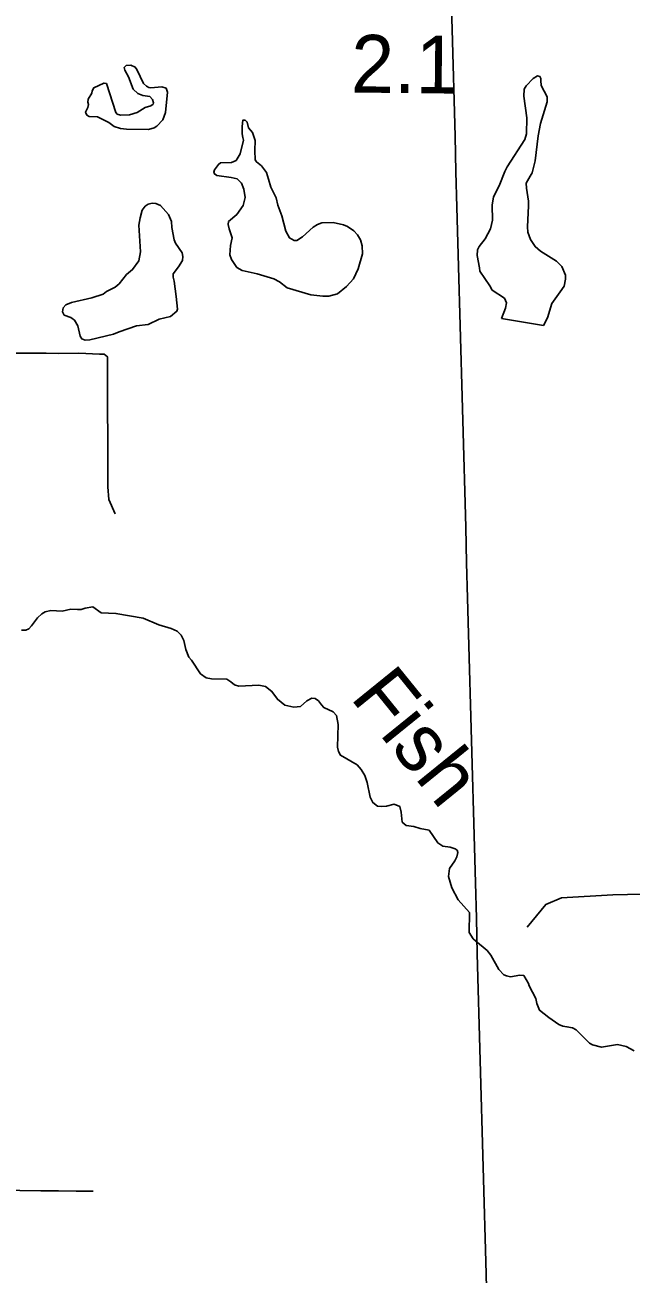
# Model space of a CAD drawing. Extents: x -19 to 366, y -4 to 359.
# Drawn here: x 156.004 to 156.844, y 184.513 to 186.242 of the extents above; entities that cross this region are included whole.
import ezdxf

# ---------------------------------------------------------------- set-up
doc = ezdxf.new("R2010")
doc.units = 0
for name, color, linetype in [('R_ROW', 7, 'Continuous'), ('R_ROW Annot', 7, 'Continuous'), ('R_Temp Easement', 7, 'Continuous'), ('Sheet Fence', 7, 'Continuous'), ('T_Vehicle Path Lt Minor', 7, 'Continuous')]:
    doc.layers.add(name, color=color, linetype=linetype)

msp = doc.modelspace()

# ---------------------------------------------------------------- linework, layer by layer
at = {"layer": 'R_ROW'}
for points in [[(155.987, 185.7876), (156.0335, 185.7875), (156.0502, 185.787), (156.0785, 185.7876), (156.1072, 185.7862), (156.1139, 185.786)], [(155.8638, 184.6264), (155.8648, 184.6271), (155.8658, 184.6277), (155.8669, 184.6282), (155.868, 184.6286), (155.8692, 184.6289), (155.8703, 184.6292), (155.8715, 184.6294), (155.8727, 184.6294), (155.8847, 184.6297), (155.9007, 184.6297), (155.9156, 184.63), (155.9403, 184.6292), (155.9678, 184.6287), (155.9971, 184.6282), (156.0262, 184.628), (156.0507, 184.6279), (156.075, 184.6276), (156.0985, 184.6277)]]:
    msp.add_lwpolyline(points, dxfattribs=at)
at = {"layer": 'R_ROW Annot'}
for points in [[(156.1139, 185.786), (156.1182, 185.7827), (156.1182, 185.7773), (156.1188, 185.6024), (156.12, 185.585), (156.1289, 185.5653)], [(156.6998, 184.9928), (156.7253, 185.0244), (156.7474, 185.0338), (156.8183, 185.0375), (156.9793, 185.0415), (157.0359, 185.0432), (157.1003, 185.0475)]]:
    msp.add_lwpolyline(points, dxfattribs=at)
at = {"layer": 'R_Temp Easement'}
for points in [[(156.1753, 186.0972), (156.183, 186.0997), (156.1866, 186.1016), (156.1951, 186.1105), (156.1987, 186.1206), (156.2016, 186.1487), (156.1995, 186.1544), (156.1938, 186.1563), (156.1783, 186.1549), (156.1756, 186.1553), (156.1722, 186.1571), (156.1684, 186.1609), (156.1589, 186.1802), (156.1568, 186.1833), (156.1507, 186.1861), (156.1444, 186.1859), (156.1414, 186.183), (156.1422, 186.1792), (156.1475, 186.1699), (156.154, 186.1529), (156.1603, 186.147), (156.1673, 186.1444), (156.1768, 186.1431), (156.1808, 186.1388), (156.1821, 186.134), (156.1816, 186.1323), (156.1784, 186.13), (156.1704, 186.1275), (156.1595, 186.1206), (156.1489, 186.1175), (156.1362, 186.1171), (156.1318, 186.1184), (156.1299, 186.1207), (156.1169, 186.1607), (156.1135, 186.1614), (156.0995, 186.1549), (156.0972, 186.1507), (156.0966, 186.1473), (156.0917, 186.1393), (156.0912, 186.1349), (156.0922, 186.1317), (156.0912, 186.1277), (156.088, 186.1212), (156.0896, 186.1171), (156.0928, 186.1152), (156.1043, 186.1145), (156.1203, 186.107), (156.1277, 186.1013), (156.1362, 186.0985), (156.1449, 186.0978)], [(156.6641, 185.8356), (156.6697, 185.8498), (156.6712, 185.8572), (156.6684, 185.8636), (156.6511, 185.875), (156.6478, 185.881), (156.6343, 185.901), (156.6336, 185.9058), (156.6306, 185.923), (156.631, 185.9304), (156.6333, 185.9352), (156.6413, 185.9458), (156.6489, 185.9598), (156.6517, 185.9717), (156.6512, 185.9924), (156.6531, 186.0042), (156.6609, 186.0192), (156.6686, 186.0391), (156.6721, 186.0453), (156.6963, 186.0834), (156.6989, 186.091), (156.6992, 186.1133), (156.6952, 186.1432), (156.6955, 186.1529), (156.6981, 186.1575), (156.7081, 186.1676), (156.7139, 186.1717), (156.7173, 186.1707), (156.7187, 186.1678), (156.7184, 186.1652), (156.7189, 186.1583), (156.7276, 186.1424), (156.7272, 186.1355), (156.718, 186.1053), (156.7149, 186.0882), (156.7107, 186.0539), (156.7064, 186.0373), (156.7036, 186.0328), (156.6985, 186.0227), (156.6987, 186.016), (156.7017, 185.998), (156.7017, 185.9914)], [(156.306, 186.086), (156.3051, 186.0913), (156.305, 186.1012), (156.3059, 186.1103), (156.3092, 186.11), (156.312, 186.1075), (156.3139, 186.0997), (156.3193, 186.0929), (156.3231, 186.0819), (156.3224, 186.0679), (156.323, 186.0551), (156.3247, 186.0523), (156.3317, 186.0468), (156.3388, 186.0379), (156.3413, 186.0286), (156.3445, 186.0173), (156.3518, 186.0027), (156.3543, 185.9926)], [(156.1753, 186.0972), (156.1449, 186.0978)], [(156.36, 185.9778), (156.3656, 185.9566), (156.3704, 185.9471), (156.3768, 185.9434), (156.3804, 185.9434), (156.3885, 185.9484), (156.4031, 185.9619), (156.4093, 185.9659), (156.4154, 185.9679), (156.4309, 185.9683), (156.4453, 185.9652), (156.4506, 185.9631), (156.4594, 185.9571), (156.4645, 185.9516), (156.4687, 185.9444), (156.471, 185.9362), (156.4718, 185.925), (156.4654, 185.9045), (156.459, 185.8906), (156.4496, 185.8797), (156.4371, 185.8698), (156.4248, 185.8667), (156.4165, 185.8663), (156.3998, 185.8683), (156.3672, 185.8778), (156.3566, 185.8861), (156.3486, 185.8904), (156.3256, 185.8975), (156.3048, 185.902), (156.2976, 185.906), (156.2901, 185.9171), (156.288, 185.9236), (156.2889, 185.9365), (156.291, 185.9471), (156.2868, 185.9596), (156.2856, 185.9659), (156.286, 185.9697), (156.2973, 185.9794), (156.3062, 185.992), (156.3092, 186.0032), (156.3074, 186.0148), (156.304, 186.0228), (156.2981, 186.0288), (156.2895, 186.0307), (156.2698, 186.0334), (156.2668, 186.0357), (156.2658, 186.0383), (156.2668, 186.0412), (156.2721, 186.0488), (156.2751, 186.0511), (156.2902, 186.0514), (156.2965, 186.0543), (156.3021, 186.0636), (156.3068, 186.0822), (156.306, 186.086)], [(156.1586, 185.8252), (156.1747, 185.8273), (156.1898, 185.8348), (156.2056, 185.8385), (156.2142, 185.8456), (156.2154, 185.8486), (156.2134, 185.8661), (156.2105, 185.8871), (156.2093, 185.8928), (156.2095, 185.8976), (156.2169, 185.9073), (156.2221, 185.9159), (156.2229, 185.9214), (156.2219, 185.9263), (156.2126, 185.9399), (156.2107, 185.9445), (156.2074, 185.9617), (156.2068, 185.9699), (156.203, 185.9797), (156.1919, 185.9918), (156.1853, 185.9949), (156.1802, 185.995), (156.1745, 185.9937), (156.1707, 185.9912), (156.1664, 185.9855), (156.1634, 185.9748), (156.1619, 185.9647), (156.1639, 185.9277), (156.1617, 185.9152), (156.1532, 185.9032), (156.1449, 185.8963), (156.1345, 185.8835), (156.1292, 185.8791), (156.1168, 185.8728), (156.1126, 185.8692), (156.0965, 185.8642), (156.0687, 185.8576), (156.0606, 185.8545), (156.0568, 185.8501), (156.0562, 185.8446), (156.0585, 185.8404), (156.0676, 185.8369), (156.0726, 185.8331), (156.0775, 185.8255), (156.0806, 185.8109), (156.0829, 185.8073), (156.0873, 185.8054), (156.0937, 185.806), (156.1266, 185.814), (156.1344, 185.8173)], [(156.36, 185.9778), (156.3543, 185.9926)], [(156.7017, 185.9914), (156.7, 185.9623), (156.7008, 185.9549), (156.7042, 185.9449), (156.7107, 185.9352), (156.718, 185.9289), (156.7401, 185.9151), (156.7479, 185.9077), (156.7527, 185.8955), (156.7528, 185.8901), (156.7507, 185.8804), (156.7452, 185.8727), (156.7338, 185.8563), (156.7278, 185.8364), (156.7222, 185.826)], [(156.1344, 185.8173), (156.1586, 185.8252)], [(156.7222, 185.826), (156.6641, 185.8356)], [(155.9993, 185.4042), (156.0053, 185.4042), (156.0093, 185.4061), (156.0133, 185.4099), (156.0212, 185.4214), (156.0274, 185.4269), (156.0322, 185.4294), (156.0399, 185.4315), (156.0556, 185.4305), (156.0678, 185.4334), (156.0769, 185.4326), (156.082, 185.4329), (156.0875, 185.4344), (156.0981, 185.4362), (156.1096, 185.4282), (156.1301, 185.4274), (156.1676, 185.4206), (156.1895, 185.4114), (156.2067, 185.4063), (156.2147, 185.4027), (156.2204, 185.3973), (156.224, 185.3897), (156.2267, 185.3772), (156.2311, 185.3669), (156.2345, 185.3628), (156.2473, 185.3437), (156.2549, 185.3382), (156.2623, 185.3369), (156.2835, 185.3362), (156.2894, 185.3328), (156.2943, 185.3285), (156.3004, 185.3264), (156.3279, 185.3279), (156.3374, 185.326), (156.3461, 185.3194), (156.3537, 185.3085), (156.3638, 185.3005), (156.3767, 185.2974), (156.3858, 185.2986), (156.3943, 185.3064), (156.4014, 185.3098), (156.4062, 185.3095), (156.4107, 185.3061), (156.4147, 185.3006)], [(156.4147, 185.3006), (156.418, 185.2972), (156.4309, 185.291), (156.4354, 185.2861), (156.4381, 185.2734), (156.4371, 185.2422), (156.4383, 185.2361), (156.4413, 185.231), (156.4641, 185.2179), (156.4698, 185.2112), (156.4746, 185.2029), (156.4782, 185.1932), (156.4823, 185.1727), (156.4857, 185.1654), (156.4922, 185.1605), (156.4978, 185.1599), (156.5047, 185.1605), (156.5156, 185.1634), (156.5232, 185.1602), (156.5252, 185.1521), (156.5267, 185.1384), (156.5319, 185.1335), (156.5428, 185.1322), (156.5516, 185.1294), (156.5639, 185.1274), (156.5759, 185.1096), (156.5827, 185.1049), (156.5928, 185.1036), (156.6, 185.1013), (156.6026, 185.0995), (156.6036, 185.0964), (156.6021, 185.0903), (156.5995, 185.0846), (156.5923, 185.0743), (156.5906, 185.0633), (156.5954, 185.0476), (156.604, 185.0309), (156.6196, 185.0131), (156.6195, 184.9858), (156.6251, 184.9769), (156.6283, 184.9739)], [(156.6283, 184.9739), (156.6441, 184.9605), (156.6492, 184.9541), (156.6602, 184.9342), (156.6674, 184.927), (156.6709, 184.9254), (156.6764, 184.9243), (156.6896, 184.9265), (156.6949, 184.9259), (156.7016, 184.9152), (156.7026, 184.9116), (156.7115, 184.8943), (156.7132, 184.8874), (156.7168, 184.8779), (156.7295, 184.868), (156.7434, 184.858), (156.7493, 184.8557), (156.7548, 184.8552), (156.7623, 184.8537), (156.7674, 184.8509), (156.7859, 184.8323), (156.7903, 184.8302), (156.8028, 184.827), (156.825, 184.8304), (156.8366, 184.8276), (156.8477, 184.8217)]]:
    msp.add_lwpolyline(points, dxfattribs=at)
at = {"layer": 'Sheet Fence'}
for points in [[(0, 180.8999), (7.1228, 180.9044), (14.2457, 180.9176), (21.3685, 180.9397), (28.4912, 180.9706), (35.614, 181.0103), (42.7366, 181.0589), (49.8592, 181.1163), (56.9818, 181.1825), (64.1042, 181.2575), (71.2266, 181.3414), (78.3488, 181.4341), (85.4709, 181.5357), (92.5929, 181.646), (99.7147, 181.7652), (106.8364, 181.8933), (113.9579, 182.0301), (121.0793, 182.1758), (128.2005, 182.3303), (135.3214, 182.4936), (142.4422, 182.6658), (149.5627, 182.8468), (156.683, 183.0366), (163.8031, 183.2352), (170.9229, 183.4427), (178.0425, 183.659), (185.1617, 183.8841), (192.2807, 184.1181), (199.3994, 184.3608), (206.5178, 184.6124), (213.6359, 184.8728), (220.7537, 185.1421), (227.8711, 185.4201), (234.9881, 185.707), (242.1048, 186.0027), (249.2212, 186.3073), (256.3371, 186.6206), (263.4526, 186.9428), (270.5678, 187.2738), (277.6825, 187.6136), (284.7968, 187.9622), (291.9107, 188.3197), (299.0241, 188.6859), (306.1371, 189.061), (313.2495, 189.4449), (320.3615, 189.8377), (327.4731, 190.2392), (334.5841, 190.6495), (341.6946, 191.0687)], [(161.4532, 2.0533), (161.2336, 10.6702), (161.0133, 19.2873), (160.7922, 27.9044), (160.5704, 36.5217), (160.3478, 45.1392), (160.1245, 53.7568), (159.9003, 62.3745), (159.6754, 70.9923), (159.4498, 79.6103), (159.2234, 88.2284), (158.9962, 96.8466), (158.7683, 105.465), (158.5396, 114.0835), (158.3102, 122.7022), (158.08, 131.321), (157.849, 139.9399), (157.6173, 148.559), (157.3849, 157.1782), (157.1517, 165.7975), (156.9177, 174.417), (156.683, 183.0366), (156.511, 189.3363)]]:
    msp.add_spline(points, degree=3, dxfattribs=at)

# ---------------------------------------------------------------- texts
at = {"layer": 'R_Temp Easement'}
msp.add_text('Fish', height=0.08, rotation=308.9869, dxfattribs=at).set_placement((156.4533, 185.3108))
at = {"layer": 'T_Vehicle Path Lt Minor'}
msp.add_text('2.1', height=0.08, rotation=359.3926, dxfattribs=at).set_placement((156.4555, 186.1484))

doc.saveas('drawing.dxf')
